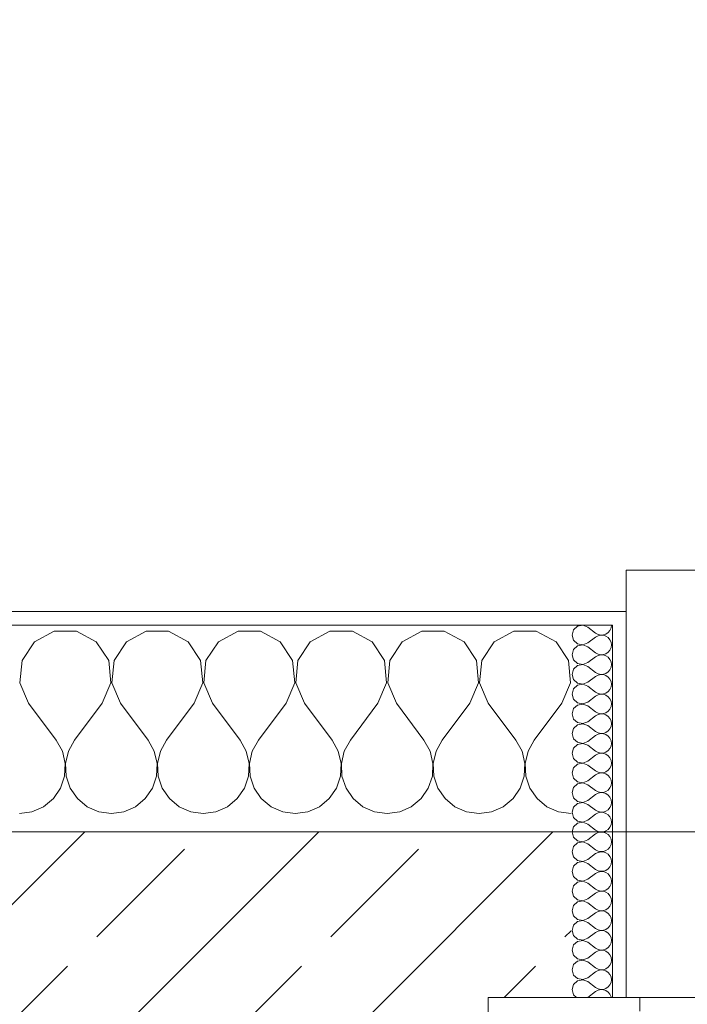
# Model space of a CAD drawing. Header units: metres. Extents: x -3.6 to 90.7, y -11.1 to 18.
# Tile 454 of 656: x 29.6 to 30.1, y 13.6 to 14.3. Entities that reach past the tile are written whole.
import ezdxf

# ---------------------------------------------------------------- set-up
doc = ezdxf.new("R2010")
doc.units = ezdxf.units.M
doc.header["$MEASUREMENT"] = 0
doc.linetypes.add('Strichlinie eng', pattern=[0.115, 0.075, -0.04])
for name, color, linetype in [('152 - Bemaßung_ Beschriftung.Ausbau', 7, 'Continuous'), ('603 - Struktur.Bodenplatte_ Decke Roh', 7, 'Continuous'), ('604 - Struktur.Wand Aussen', 7, 'Continuous')]:
    doc.layers.add(name, color=color, linetype=linetype)
doc.styles.add('ERSTELLTER_STIL_2', font='txt')
doc.dimstyles.new('ERSTELLTER_STIL__3', dxfattribs={"dimtxt": 0.1, "dimasz": 0.0532, "dimexe": 0.18, "dimexo": 0.0625, "dimgap": 0, "dimtad": 1, "dimtih": 1, "dimtoh": 1, "dimzin": 0, "dimdsep": 46, "dimtxsty": 'ERSTELLTER_STIL_2', "dimblk": 'ARROWHEAD_2', "dimblk1": 'ARROWHEAD_2', "dimblk2": 'ARROWHEAD_2', "dimcen": 0.09, "dimse1": 1, "dimse2": 1, "dimclrd": 7, "dimclre": 7, "dimclrt": 7, "dimazin": 0, "dimtfac": 1, "dimtdec": 4, "dimtmove": 0, "dimatfit": 3, "dimfxl": 1, "dimtolj": 1, "dimtzin": 0, "dimarcsym": 0})
pattern_1 = [(0, (0, 0), (0, 0.08660254), [0, -0.05]), (0, (0.025, 0.0433), (0, 0.08660254), [0, -0.05])]

# ---------------------------------------------------------------- blocks, each defined once
blk = doc.blocks.new('*X22')
at = {"layer": '604 - Struktur.Wand Aussen', "color": 7, "linetype": 'Continuous', "lineweight": 5}
for p, q in [((29.62521, 13.84066), (29.6109, 13.83299)), ((29.64145, 13.84066), (29.62521, 13.84066)), ((29.65576, 13.83299), (29.64145, 13.84066)), ((29.69188, 13.84066), (29.67757, 13.83299)), ((29.70812, 13.84066), (29.69188, 13.84066)), ((29.72243, 13.83299), (29.70812, 13.84066)), ((29.75855, 13.84066), (29.74424, 13.83299)), ((29.77479, 13.84066), (29.75855, 13.84066)), ((29.7891, 13.83299), (29.77479, 13.84066)), ((29.82521, 13.84066), (29.8109, 13.83299)), ((29.84145, 13.84066), (29.82521, 13.84066)), ((29.85576, 13.83299), (29.84145, 13.84066)), ((29.89188, 13.84066), (29.87757, 13.83299)), ((29.90812, 13.84066), (29.89188, 13.84066)), ((29.92243, 13.83299), (29.90812, 13.84066)), ((29.95855, 13.84066), (29.94424, 13.83299)), ((29.97479, 13.84066), (29.95855, 13.84066)), ((29.9891, 13.83299), (29.97479, 13.84066)), ((29.6109, 13.83299), (29.60192, 13.81947)), ((29.66475, 13.81947), (29.65576, 13.83299)), ((29.67757, 13.83299), (29.66858, 13.81947)), ((29.73142, 13.81947), (29.72243, 13.83299)), ((29.74424, 13.83299), (29.73525, 13.81947)), ((29.79808, 13.81947), (29.7891, 13.83299)), ((29.8109, 13.83299), (29.80192, 13.81947)), ((29.86475, 13.81947), (29.85576, 13.83299)), ((29.87757, 13.83299), (29.86858, 13.81947)), ((29.93142, 13.81947), (29.92243, 13.83299)), ((29.94424, 13.83299), (29.93525, 13.81947)), ((29.99808, 13.81947), (29.9891, 13.83299)), ((29.60192, 13.81947), (29.60038, 13.8033)), ((29.66629, 13.8033), (29.66475, 13.81947)), ((29.66858, 13.81947), (29.66705, 13.8033)), ((29.73295, 13.8033), (29.73142, 13.81947)), ((29.73525, 13.81947), (29.73371, 13.8033)), ((29.79962, 13.8033), (29.79808, 13.81947)), ((29.80192, 13.81947), (29.80038, 13.8033)), ((29.86629, 13.8033), (29.86475, 13.81947)), ((29.86858, 13.81947), (29.86705, 13.8033)), ((29.93295, 13.8033), (29.93142, 13.81947)), ((29.93525, 13.81947), (29.93371, 13.8033)), ((29.99962, 13.8033), (29.99808, 13.81947)), ((29.60038, 13.8033), (29.60667, 13.78833)), ((29.66, 13.78833), (29.66629, 13.8033)), ((29.66705, 13.8033), (29.67333, 13.78833)), ((29.72667, 13.78833), (29.73295, 13.8033)), ((29.73371, 13.8033), (29.74, 13.78833)), ((29.79333, 13.78833), (29.79962, 13.8033)), ((29.80038, 13.8033), (29.80667, 13.78833)), ((29.86, 13.78833), (29.86629, 13.8033)), ((29.86705, 13.8033), (29.87333, 13.78833)), ((29.92667, 13.78833), (29.93295, 13.8033)), ((29.93371, 13.8033), (29.94, 13.78833)), ((29.99333, 13.78833), (29.99962, 13.8033)), ((29.60667, 13.78833), (29.62667, 13.76167)), ((29.66, 13.78833), (29.64, 13.76167)), ((29.67333, 13.78833), (29.69333, 13.76167)), ((29.72667, 13.78833), (29.70667, 13.76167)), ((29.74, 13.78833), (29.76, 13.76167)), ((29.79333, 13.78833), (29.77333, 13.76167)), ((29.80667, 13.78833), (29.82667, 13.76167)), ((29.86, 13.78833), (29.84, 13.76167)), ((29.87333, 13.78833), (29.89333, 13.76167)), ((29.92667, 13.78833), (29.90667, 13.76167)), ((29.94, 13.78833), (29.96, 13.76167)), ((29.99333, 13.78833), (29.97333, 13.76167)), ((29.63112, 13.75362), (29.62667, 13.76167)), ((29.64, 13.76167), (29.63555, 13.75362)), ((29.69778, 13.75362), (29.69333, 13.76167)), ((29.70667, 13.76167), (29.70222, 13.75362)), ((29.76445, 13.75362), (29.76, 13.76167)), ((29.77333, 13.76167), (29.76888, 13.75362)), ((29.83112, 13.75362), (29.82667, 13.76167)), ((29.84, 13.76167), (29.83555, 13.75362)), ((29.89778, 13.75362), (29.89333, 13.76167)), ((29.90667, 13.76167), (29.90222, 13.75362)), ((29.96445, 13.75362), (29.96, 13.76167)), ((29.97333, 13.76167), (29.96888, 13.75362)), ((29.6332, 13.74466), (29.63112, 13.75362)), ((29.63555, 13.75362), (29.63347, 13.74466)), ((29.69987, 13.74466), (29.69778, 13.75362)), ((29.70222, 13.75362), (29.70013, 13.74466)), ((29.76653, 13.74466), (29.76445, 13.75362)), ((29.76888, 13.75362), (29.7668, 13.74466)), ((29.8332, 13.74466), (29.83112, 13.75362)), ((29.83555, 13.75362), (29.83347, 13.74466)), ((29.89987, 13.74466), (29.89778, 13.75362)), ((29.90222, 13.75362), (29.90013, 13.74466)), ((29.96653, 13.74466), (29.96445, 13.75362)), ((29.96888, 13.75362), (29.9668, 13.74466)), ((29.63275, 13.73547), (29.6332, 13.74466)), ((29.63347, 13.74466), (29.63391, 13.73547)), ((29.69942, 13.73547), (29.69987, 13.74466)), ((29.70013, 13.74466), (29.70058, 13.73547)), ((29.76609, 13.73547), (29.76653, 13.74466)), ((29.7668, 13.74466), (29.76725, 13.73547)), ((29.83275, 13.73547), (29.8332, 13.74466)), ((29.83347, 13.74466), (29.83391, 13.73547)), ((29.89942, 13.73547), (29.89987, 13.74466)), ((29.90013, 13.74466), (29.90058, 13.73547)), ((29.96609, 13.73547), (29.96653, 13.74466)), ((29.9668, 13.74466), (29.96725, 13.73547)), ((29.62981, 13.72676), (29.63275, 13.73547)), ((29.63391, 13.73547), (29.63685, 13.72676)), ((29.69648, 13.72676), (29.69942, 13.73547)), ((29.70058, 13.73547), (29.70352, 13.72676)), ((29.76315, 13.72676), (29.76609, 13.73547)), ((29.76725, 13.73547), (29.77019, 13.72676)), ((29.82981, 13.72676), (29.83275, 13.73547)), ((29.83391, 13.73547), (29.83685, 13.72676)), ((29.89648, 13.72676), (29.89942, 13.73547)), ((29.90058, 13.73547), (29.90352, 13.72676)), ((29.96315, 13.72676), (29.96609, 13.73547)), ((29.96725, 13.73547), (29.97019, 13.72676)), ((29.62461, 13.71918), (29.62981, 13.72676)), ((29.63685, 13.72676), (29.64206, 13.71918)), ((29.69127, 13.71918), (29.69648, 13.72676)), ((29.70352, 13.72676), (29.70873, 13.71918)), ((29.75794, 13.71918), (29.76315, 13.72676)), ((29.77019, 13.72676), (29.77539, 13.71918)), ((29.82461, 13.71918), (29.82981, 13.72676)), ((29.83685, 13.72676), (29.84206, 13.71918)), ((29.89127, 13.71918), (29.89648, 13.72676)), ((29.90352, 13.72676), (29.90873, 13.71918)), ((29.95794, 13.71918), (29.96315, 13.72676)), ((29.97019, 13.72676), (29.97539, 13.71918)), ((29.61752, 13.71331), (29.62461, 13.71918)), ((29.64206, 13.71918), (29.64914, 13.71331)), ((29.68419, 13.71331), (29.69127, 13.71918)), ((29.70873, 13.71918), (29.71581, 13.71331)), ((29.75086, 13.71331), (29.75794, 13.71918)), ((29.77539, 13.71918), (29.78248, 13.71331)), ((29.81752, 13.71331), (29.82461, 13.71918)), ((29.84206, 13.71918), (29.84914, 13.71331)), ((29.88419, 13.71331), (29.89127, 13.71918)), ((29.90873, 13.71918), (29.91581, 13.71331)), ((29.95086, 13.71331), (29.95794, 13.71918)), ((29.97539, 13.71918), (29.98248, 13.71331)), ((29.6, 13.70833), (29.60911, 13.7096)), ((29.60911, 13.7096), (29.61752, 13.71331)), ((29.64914, 13.71331), (29.65756, 13.7096)), ((29.65756, 13.7096), (29.66667, 13.70833)), ((29.66667, 13.70833), (29.67578, 13.7096)), ((29.67578, 13.7096), (29.68419, 13.71331)), ((29.71581, 13.71331), (29.72422, 13.7096)), ((29.72422, 13.7096), (29.73333, 13.70833)), ((29.73333, 13.70833), (29.74244, 13.7096)), ((29.74244, 13.7096), (29.75086, 13.71331)), ((29.78248, 13.71331), (29.79089, 13.7096)), ((29.79089, 13.7096), (29.8, 13.70833)), ((29.8, 13.70833), (29.80911, 13.7096)), ((29.80911, 13.7096), (29.81752, 13.71331)), ((29.84914, 13.71331), (29.85756, 13.7096)), ((29.85756, 13.7096), (29.86667, 13.70833)), ((29.86667, 13.70833), (29.87578, 13.7096)), ((29.87578, 13.7096), (29.88419, 13.71331)), ((29.91581, 13.71331), (29.92422, 13.7096)), ((29.92422, 13.7096), (29.93333, 13.70833)), ((29.93333, 13.70833), (29.94244, 13.7096)), ((29.94244, 13.7096), (29.95086, 13.71331)), ((29.98248, 13.71331), (29.99089, 13.7096)), ((29.99089, 13.7096), (30, 13.70833))]:
    blk.add_line(p, q, dxfattribs=at)
blk = doc.blocks.new('*X48')
at = {"layer": '604 - Struktur.Wand Aussen', "color": 7, "linetype": 'Continuous', "lineweight": 5}
for p, q in [((30.00466, 13.84425), (30.00178, 13.84161)), ((30.0085, 13.84497), (30.00466, 13.84425)), ((30.01214, 13.84357), (30.0085, 13.84497)), ((30.01214, 13.84357), (30.01786, 13.83929)), ((30.02822, 13.84124), (30.02901, 13.84305)), ((30.02901, 13.84305), (30.02929, 13.845)), ((30.00178, 13.84161), (30.00071, 13.83786)), ((30.00071, 13.83786), (30.00178, 13.8341)), ((30.01214, 13.83214), (30.01786, 13.83643)), ((30.01786, 13.83929), (30.01958, 13.83833)), ((30.01958, 13.83738), (30.01786, 13.83643)), ((30.01958, 13.83833), (30.0215, 13.83789)), ((30.0215, 13.83783), (30.01958, 13.83738)), ((30.0215, 13.83789), (30.02347, 13.83798)), ((30.02347, 13.83773), (30.0215, 13.83783)), ((30.02347, 13.83798), (30.02534, 13.83861)), ((30.02534, 13.8371), (30.02347, 13.83773)), ((30.02534, 13.83861), (30.02696, 13.83973)), ((30.02696, 13.83599), (30.02534, 13.8371)), ((30.02696, 13.83973), (30.02822, 13.84124)), ((30.02822, 13.83447), (30.02696, 13.83599)), ((30.00178, 13.8341), (30.00466, 13.83147)), ((30.00466, 13.82996), (30.00178, 13.82733)), ((30.00466, 13.83147), (30.0085, 13.83074)), ((30.0085, 13.83069), (30.00466, 13.82996)), ((30.0085, 13.83074), (30.01214, 13.83214)), ((30.01214, 13.82929), (30.0085, 13.83069)), ((30.01214, 13.82929), (30.01786, 13.825)), ((30.02901, 13.83267), (30.02822, 13.83447)), ((30.02822, 13.82696), (30.02901, 13.82876)), ((30.02929, 13.83071), (30.02901, 13.83267)), ((30.02901, 13.82876), (30.02929, 13.83071)), ((30.00178, 13.82733), (30.00071, 13.82357)), ((30.00071, 13.82357), (30.00178, 13.81982)), ((30.01214, 13.81786), (30.01786, 13.82214)), ((30.01786, 13.825), (30.01958, 13.82405)), ((30.01958, 13.8231), (30.01786, 13.82214)), ((30.01958, 13.82405), (30.0215, 13.8236)), ((30.0215, 13.82354), (30.01958, 13.8231)), ((30.0215, 13.8236), (30.02347, 13.8237)), ((30.02347, 13.82345), (30.0215, 13.82354)), ((30.02347, 13.8237), (30.02534, 13.82433)), ((30.02534, 13.82282), (30.02347, 13.82345)), ((30.02534, 13.82433), (30.02696, 13.82544)), ((30.02696, 13.8217), (30.02534, 13.82282)), ((30.02696, 13.82544), (30.02822, 13.82696)), ((30.02822, 13.82018), (30.02696, 13.8217)), ((30.00178, 13.81982), (30.00466, 13.81718)), ((30.00466, 13.81567), (30.00178, 13.81304)), ((30.00466, 13.81718), (30.0085, 13.81646)), ((30.0085, 13.8164), (30.00466, 13.81567)), ((30.0085, 13.81646), (30.01214, 13.81786)), ((30.01214, 13.815), (30.0085, 13.8164)), ((30.01214, 13.815), (30.01786, 13.81071)), ((30.02901, 13.81838), (30.02822, 13.82018)), ((30.02822, 13.81267), (30.02901, 13.81448)), ((30.02929, 13.81643), (30.02901, 13.81838)), ((30.02901, 13.81448), (30.02929, 13.81643)), ((30.00178, 13.81304), (30.00071, 13.80929)), ((30.00071, 13.80929), (30.00178, 13.80553)), ((30.01214, 13.80357), (30.01786, 13.80786)), ((30.01786, 13.81071), (30.01958, 13.80976)), ((30.01958, 13.80881), (30.01786, 13.80786)), ((30.01958, 13.80976), (30.0215, 13.80931)), ((30.0215, 13.80926), (30.01958, 13.80881)), ((30.0215, 13.80931), (30.02347, 13.80941)), ((30.02347, 13.80916), (30.0215, 13.80926)), ((30.02347, 13.80941), (30.02534, 13.81004)), ((30.02534, 13.80853), (30.02347, 13.80916)), ((30.02534, 13.81004), (30.02696, 13.81116)), ((30.02696, 13.80742), (30.02534, 13.80853)), ((30.02696, 13.81116), (30.02822, 13.81267)), ((30.02822, 13.8059), (30.02696, 13.80742)), ((30.00178, 13.80553), (30.00466, 13.8029)), ((30.00466, 13.80139), (30.00178, 13.79876)), ((30.00466, 13.8029), (30.0085, 13.80217)), ((30.0085, 13.80211), (30.00466, 13.80139)), ((30.0085, 13.80217), (30.01214, 13.80357)), ((30.01214, 13.80071), (30.0085, 13.80211)), ((30.01214, 13.80071), (30.01786, 13.79643)), ((30.02901, 13.80409), (30.02822, 13.8059)), ((30.02822, 13.79839), (30.02901, 13.80019)), ((30.02929, 13.80214), (30.02901, 13.80409)), ((30.02901, 13.80019), (30.02929, 13.80214)), ((30.00178, 13.79876), (30.00071, 13.795)), ((30.00071, 13.795), (30.00178, 13.79124)), ((30.01214, 13.78929), (30.01786, 13.79357)), ((30.01786, 13.79643), (30.01958, 13.79547)), ((30.01958, 13.79453), (30.01786, 13.79357)), ((30.01958, 13.79547), (30.0215, 13.79503)), ((30.0215, 13.79497), (30.01958, 13.79453)), ((30.0215, 13.79503), (30.02347, 13.79512)), ((30.02347, 13.79488), (30.0215, 13.79497)), ((30.02347, 13.79512), (30.02534, 13.79575)), ((30.02534, 13.79425), (30.02347, 13.79488)), ((30.02534, 13.79575), (30.02696, 13.79687)), ((30.02696, 13.79313), (30.02534, 13.79425)), ((30.02696, 13.79687), (30.02822, 13.79839)), ((30.02822, 13.79161), (30.02696, 13.79313)), ((30.00178, 13.79124), (30.00466, 13.78861)), ((30.00466, 13.7871), (30.00178, 13.78447)), ((30.00466, 13.78861), (30.0085, 13.78789)), ((30.0085, 13.78783), (30.00466, 13.7871)), ((30.0085, 13.78789), (30.01214, 13.78929)), ((30.01214, 13.78643), (30.0085, 13.78783)), ((30.01214, 13.78643), (30.01786, 13.78214)), ((30.02901, 13.78981), (30.02822, 13.79161)), ((30.02822, 13.7841), (30.02901, 13.78591)), ((30.02929, 13.78786), (30.02901, 13.78981)), ((30.02901, 13.78591), (30.02929, 13.78786)), ((30.00178, 13.78447), (30.00071, 13.78071)), ((30.00071, 13.78071), (30.00178, 13.77696)), ((30.01214, 13.775), (30.01786, 13.77929)), ((30.01786, 13.78214), (30.01958, 13.78119)), ((30.01958, 13.78024), (30.01786, 13.77929)), ((30.01958, 13.78119), (30.0215, 13.78074)), ((30.0215, 13.78069), (30.01958, 13.78024)), ((30.0215, 13.78074), (30.02347, 13.78084)), ((30.02347, 13.78059), (30.0215, 13.78069)), ((30.02347, 13.78084), (30.02534, 13.78147)), ((30.02534, 13.77996), (30.02347, 13.78059)), ((30.02534, 13.78147), (30.02696, 13.78258)), ((30.02696, 13.77884), (30.02534, 13.77996)), ((30.02696, 13.78258), (30.02822, 13.7841)), ((30.02822, 13.77733), (30.02696, 13.77884)), ((30.00178, 13.77696), (30.00466, 13.77433)), ((30.00466, 13.77282), (30.00178, 13.77018)), ((30.00466, 13.77433), (30.0085, 13.7736)), ((30.0085, 13.77354), (30.00466, 13.77282)), ((30.0085, 13.7736), (30.01214, 13.775)), ((30.01214, 13.77214), (30.0085, 13.77354)), ((30.01214, 13.77214), (30.01786, 13.76786)), ((30.02901, 13.77552), (30.02822, 13.77733)), ((30.02822, 13.76982), (30.02901, 13.77162)), ((30.02929, 13.77357), (30.02901, 13.77552)), ((30.02901, 13.77162), (30.02929, 13.77357)), ((30.00178, 13.77018), (30.00071, 13.76643)), ((30.00071, 13.76643), (30.00178, 13.76267)), ((30.01214, 13.76071), (30.01786, 13.765)), ((30.01786, 13.76786), (30.01958, 13.7669)), ((30.01958, 13.76595), (30.01786, 13.765)), ((30.01958, 13.7669), (30.0215, 13.76646)), ((30.0215, 13.7664), (30.01958, 13.76595)), ((30.0215, 13.76646), (30.02347, 13.76655)), ((30.02347, 13.7663), (30.0215, 13.7664)), ((30.02347, 13.76655), (30.02534, 13.76718)), ((30.02534, 13.76567), (30.02347, 13.7663)), ((30.02534, 13.76718), (30.02696, 13.7683)), ((30.02696, 13.76456), (30.02534, 13.76567)), ((30.02696, 13.7683), (30.02822, 13.76982)), ((30.02822, 13.76304), (30.02696, 13.76456)), ((30.00178, 13.76267), (30.00466, 13.76004)), ((30.00466, 13.75853), (30.00178, 13.7559)), ((30.00466, 13.76004), (30.0085, 13.75931)), ((30.0085, 13.75926), (30.00466, 13.75853)), ((30.0085, 13.75931), (30.01214, 13.76071)), ((30.01214, 13.75786), (30.0085, 13.75926)), ((30.01214, 13.75786), (30.01786, 13.75357)), ((30.02901, 13.76124), (30.02822, 13.76304)), ((30.02822, 13.75553), (30.02901, 13.75733)), ((30.02929, 13.75929), (30.02901, 13.76124)), ((30.02901, 13.75733), (30.02929, 13.75929)), ((30.00178, 13.7559), (30.00071, 13.75214)), ((30.00071, 13.75214), (30.00178, 13.74839)), ((30.01214, 13.74643), (30.01786, 13.75071)), ((30.01786, 13.75357), (30.01958, 13.75262)), ((30.01958, 13.75167), (30.01786, 13.75071)), ((30.01958, 13.75262), (30.0215, 13.75217)), ((30.0215, 13.75211), (30.01958, 13.75167)), ((30.0215, 13.75217), (30.02347, 13.75227)), ((30.02347, 13.75202), (30.0215, 13.75211)), ((30.02347, 13.75227), (30.02534, 13.7529)), ((30.02534, 13.75139), (30.02347, 13.75202)), ((30.02534, 13.7529), (30.02696, 13.75401)), ((30.02696, 13.75027), (30.02534, 13.75139)), ((30.02696, 13.75401), (30.02822, 13.75553)), ((30.02822, 13.74876), (30.02696, 13.75027)), ((30.00178, 13.74839), (30.00466, 13.74575)), ((30.00466, 13.74425), (30.00178, 13.74161)), ((30.00466, 13.74575), (30.0085, 13.74503)), ((30.0085, 13.74497), (30.00466, 13.74425)), ((30.0085, 13.74503), (30.01214, 13.74643)), ((30.01214, 13.74357), (30.0085, 13.74497)), ((30.01214, 13.74357), (30.01786, 13.73929)), ((30.02901, 13.74695), (30.02822, 13.74876)), ((30.02822, 13.74124), (30.02901, 13.74305)), ((30.02929, 13.745), (30.02901, 13.74695)), ((30.02901, 13.74305), (30.02929, 13.745)), ((30.00178, 13.74161), (30.00071, 13.73786)), ((30.00071, 13.73786), (30.00178, 13.7341)), ((30.01214, 13.73214), (30.01786, 13.73643)), ((30.01786, 13.73929), (30.01958, 13.73833)), ((30.01958, 13.73738), (30.01786, 13.73643)), ((30.01958, 13.73833), (30.0215, 13.73789)), ((30.0215, 13.73783), (30.01958, 13.73738)), ((30.0215, 13.73789), (30.02347, 13.73798)), ((30.02347, 13.73773), (30.0215, 13.73783)), ((30.02347, 13.73798), (30.02534, 13.73861)), ((30.02534, 13.7371), (30.02347, 13.73773)), ((30.02534, 13.73861), (30.02696, 13.73973)), ((30.02696, 13.73599), (30.02534, 13.7371)), ((30.02696, 13.73973), (30.02822, 13.74124)), ((30.02822, 13.73447), (30.02696, 13.73599)), ((30.00178, 13.7341), (30.00466, 13.73147)), ((30.00466, 13.72996), (30.00178, 13.72733)), ((30.00466, 13.73147), (30.0085, 13.73074)), ((30.0085, 13.73069), (30.00466, 13.72996)), ((30.0085, 13.73074), (30.01214, 13.73214)), ((30.01214, 13.72929), (30.0085, 13.73069)), ((30.01214, 13.72929), (30.01786, 13.725)), ((30.02901, 13.73267), (30.02822, 13.73447)), ((30.02822, 13.72696), (30.02901, 13.72876)), ((30.02929, 13.73071), (30.02901, 13.73267)), ((30.02901, 13.72876), (30.02929, 13.73071)), ((30.00178, 13.72733), (30.00071, 13.72357)), ((30.00071, 13.72357), (30.00178, 13.71982)), ((30.01214, 13.71786), (30.01786, 13.72214)), ((30.01786, 13.725), (30.01958, 13.72405)), ((30.01958, 13.7231), (30.01786, 13.72214)), ((30.01958, 13.72405), (30.0215, 13.7236)), ((30.0215, 13.72354), (30.01958, 13.7231)), ((30.0215, 13.7236), (30.02347, 13.7237)), ((30.02347, 13.72345), (30.0215, 13.72354)), ((30.02347, 13.7237), (30.02534, 13.72433)), ((30.02534, 13.72282), (30.02347, 13.72345)), ((30.02534, 13.72433), (30.02696, 13.72544)), ((30.02696, 13.7217), (30.02534, 13.72282)), ((30.02696, 13.72544), (30.02822, 13.72696)), ((30.02822, 13.72018), (30.02696, 13.7217)), ((30.00178, 13.71982), (30.00466, 13.71718)), ((30.00466, 13.71567), (30.00178, 13.71304)), ((30.00466, 13.71718), (30.0085, 13.71646)), ((30.0085, 13.7164), (30.00466, 13.71567)), ((30.0085, 13.71646), (30.01214, 13.71786)), ((30.01214, 13.715), (30.0085, 13.7164)), ((30.01214, 13.715), (30.01786, 13.71071)), ((30.02901, 13.71838), (30.02822, 13.72018)), ((30.02822, 13.71267), (30.02901, 13.71448)), ((30.02929, 13.71643), (30.02901, 13.71838)), ((30.02901, 13.71448), (30.02929, 13.71643)), ((30.00178, 13.71304), (30.00071, 13.70929)), ((30.00071, 13.70929), (30.00178, 13.70553)), ((30.01214, 13.70357), (30.01786, 13.70786)), ((30.01786, 13.71071), (30.01958, 13.70976)), ((30.01958, 13.70881), (30.01786, 13.70786)), ((30.01958, 13.70976), (30.0215, 13.70931)), ((30.0215, 13.70926), (30.01958, 13.70881)), ((30.0215, 13.70931), (30.02347, 13.70941)), ((30.02347, 13.70916), (30.0215, 13.70926)), ((30.02347, 13.70941), (30.02534, 13.71004)), ((30.02534, 13.70853), (30.02347, 13.70916)), ((30.02534, 13.71004), (30.02696, 13.71116)), ((30.02696, 13.70742), (30.02534, 13.70853)), ((30.02696, 13.71116), (30.02822, 13.71267)), ((30.02822, 13.7059), (30.02696, 13.70742)), ((30.00178, 13.70553), (30.00466, 13.7029)), ((30.00466, 13.70139), (30.00178, 13.69876)), ((30.00466, 13.7029), (30.0085, 13.70217)), ((30.0085, 13.70211), (30.00466, 13.70139)), ((30.0085, 13.70217), (30.01214, 13.70357)), ((30.01214, 13.70071), (30.0085, 13.70211)), ((30.01214, 13.70071), (30.01786, 13.69643)), ((30.02901, 13.70409), (30.02822, 13.7059)), ((30.02822, 13.69839), (30.02901, 13.70019)), ((30.02929, 13.70214), (30.02901, 13.70409)), ((30.02901, 13.70019), (30.02929, 13.70214)), ((30.00178, 13.69876), (30.00071, 13.695)), ((30.00071, 13.695), (30.00178, 13.69124)), ((30.01214, 13.68929), (30.01786, 13.69357)), ((30.01786, 13.69643), (30.01958, 13.69547)), ((30.01958, 13.69453), (30.01786, 13.69357)), ((30.01958, 13.69547), (30.0215, 13.69503)), ((30.0215, 13.69497), (30.01958, 13.69453)), ((30.0215, 13.69503), (30.02347, 13.69512)), ((30.02347, 13.69488), (30.0215, 13.69497)), ((30.02347, 13.69512), (30.02534, 13.69575)), ((30.02534, 13.69425), (30.02347, 13.69488)), ((30.02534, 13.69575), (30.02696, 13.69687)), ((30.02696, 13.69313), (30.02534, 13.69425)), ((30.02696, 13.69687), (30.02822, 13.69839)), ((30.02822, 13.69161), (30.02696, 13.69313)), ((30.00178, 13.69124), (30.00466, 13.68861)), ((30.00466, 13.6871), (30.00178, 13.68447)), ((30.00466, 13.68861), (30.0085, 13.68789)), ((30.0085, 13.68783), (30.00466, 13.6871)), ((30.0085, 13.68789), (30.01214, 13.68929)), ((30.01214, 13.68643), (30.0085, 13.68783)), ((30.01214, 13.68643), (30.01786, 13.68214)), ((30.02901, 13.68981), (30.02822, 13.69161)), ((30.02822, 13.6841), (30.02901, 13.68591)), ((30.02929, 13.68786), (30.02901, 13.68981)), ((30.02901, 13.68591), (30.02929, 13.68786)), ((30.00178, 13.68447), (30.00071, 13.68071)), ((30.00071, 13.68071), (30.00178, 13.67696)), ((30.01214, 13.675), (30.01786, 13.67929)), ((30.01786, 13.68214), (30.01958, 13.68119)), ((30.01958, 13.68024), (30.01786, 13.67929)), ((30.01958, 13.68119), (30.0215, 13.68074)), ((30.0215, 13.68069), (30.01958, 13.68024)), ((30.0215, 13.68074), (30.02347, 13.68084)), ((30.02347, 13.68059), (30.0215, 13.68069)), ((30.02347, 13.68084), (30.02534, 13.68147)), ((30.02534, 13.67996), (30.02347, 13.68059)), ((30.02534, 13.68147), (30.02696, 13.68258)), ((30.02696, 13.67884), (30.02534, 13.67996)), ((30.02696, 13.68258), (30.02822, 13.6841)), ((30.02822, 13.67733), (30.02696, 13.67884)), ((30.00178, 13.67696), (30.00466, 13.67433)), ((30.00466, 13.67282), (30.00178, 13.67018)), ((30.00466, 13.67433), (30.0085, 13.6736)), ((30.0085, 13.67354), (30.00466, 13.67282)), ((30.0085, 13.6736), (30.01214, 13.675)), ((30.01214, 13.67214), (30.0085, 13.67354)), ((30.01214, 13.67214), (30.01786, 13.66786)), ((30.02901, 13.67552), (30.02822, 13.67733)), ((30.02822, 13.66982), (30.02901, 13.67162)), ((30.02929, 13.67357), (30.02901, 13.67552)), ((30.02901, 13.67162), (30.02929, 13.67357)), ((30.00178, 13.67018), (30.00071, 13.66643)), ((30.00071, 13.66643), (30.00178, 13.66267)), ((30.01214, 13.66071), (30.01786, 13.665)), ((30.01786, 13.66786), (30.01958, 13.6669)), ((30.01958, 13.66595), (30.01786, 13.665)), ((30.01958, 13.6669), (30.0215, 13.66646)), ((30.0215, 13.6664), (30.01958, 13.66595)), ((30.0215, 13.66646), (30.02347, 13.66655)), ((30.02347, 13.6663), (30.0215, 13.6664)), ((30.02347, 13.66655), (30.02534, 13.66718)), ((30.02534, 13.66567), (30.02347, 13.6663)), ((30.02534, 13.66718), (30.02696, 13.6683)), ((30.02696, 13.66456), (30.02534, 13.66567)), ((30.02696, 13.6683), (30.02822, 13.66982)), ((30.02822, 13.66304), (30.02696, 13.66456)), ((30.00178, 13.66267), (30.00466, 13.66004)), ((30.00466, 13.65853), (30.00178, 13.6559)), ((30.00466, 13.66004), (30.0085, 13.65931)), ((30.0085, 13.65926), (30.00466, 13.65853)), ((30.0085, 13.65931), (30.01214, 13.66071)), ((30.01214, 13.65786), (30.0085, 13.65926)), ((30.01214, 13.65786), (30.01786, 13.65357)), ((30.02901, 13.66124), (30.02822, 13.66304)), ((30.02822, 13.65553), (30.02901, 13.65733)), ((30.02929, 13.65929), (30.02901, 13.66124)), ((30.02901, 13.65733), (30.02929, 13.65929)), ((30.00178, 13.6559), (30.00071, 13.65214)), ((30.00071, 13.65214), (30.00178, 13.64839)), ((30.01214, 13.64643), (30.01786, 13.65071)), ((30.01786, 13.65357), (30.01958, 13.65262)), ((30.01958, 13.65167), (30.01786, 13.65071)), ((30.01958, 13.65262), (30.0215, 13.65217)), ((30.0215, 13.65211), (30.01958, 13.65167)), ((30.0215, 13.65217), (30.02347, 13.65227)), ((30.02347, 13.65202), (30.0215, 13.65211)), ((30.02347, 13.65227), (30.02534, 13.6529)), ((30.02534, 13.65139), (30.02347, 13.65202)), ((30.02534, 13.6529), (30.02696, 13.65401)), ((30.02696, 13.65027), (30.02534, 13.65139)), ((30.02696, 13.65401), (30.02822, 13.65553)), ((30.02822, 13.64876), (30.02696, 13.65027)), ((30.00178, 13.64839), (30.00466, 13.64575)), ((30.00466, 13.64425), (30.00178, 13.64161)), ((30.00466, 13.64575), (30.0085, 13.64503)), ((30.0085, 13.64497), (30.00466, 13.64425)), ((30.0085, 13.64503), (30.01214, 13.64643)), ((30.01214, 13.64357), (30.0085, 13.64497)), ((30.01214, 13.64357), (30.01786, 13.63929)), ((30.02901, 13.64695), (30.02822, 13.64876)), ((30.02822, 13.64124), (30.02901, 13.64305)), ((30.02929, 13.645), (30.02901, 13.64695)), ((30.02901, 13.64305), (30.02929, 13.645)), ((30.00178, 13.64161), (30.00071, 13.63786)), ((30.00071, 13.63786), (30.00178, 13.6341)), ((30.01214, 13.63214), (30.01786, 13.63643)), ((30.01786, 13.63929), (30.01958, 13.63833)), ((30.01958, 13.63738), (30.01786, 13.63643)), ((30.01958, 13.63833), (30.0215, 13.63789)), ((30.0215, 13.63783), (30.01958, 13.63738)), ((30.0215, 13.63789), (30.02347, 13.63798)), ((30.02347, 13.63773), (30.0215, 13.63783)), ((30.02347, 13.63798), (30.02534, 13.63861)), ((30.02534, 13.6371), (30.02347, 13.63773)), ((30.02534, 13.63861), (30.02696, 13.63973)), ((30.02696, 13.63599), (30.02534, 13.6371)), ((30.02696, 13.63973), (30.02822, 13.64124)), ((30.02822, 13.63447), (30.02696, 13.63599)), ((30.00178, 13.6341), (30.00466, 13.63147)), ((30.00466, 13.62996), (30.00178, 13.62733)), ((30.00466, 13.63147), (30.0085, 13.63074)), ((30.0085, 13.63069), (30.00466, 13.62996)), ((30.0085, 13.63074), (30.01214, 13.63214)), ((30.01214, 13.62929), (30.0085, 13.63069)), ((30.01214, 13.62929), (30.01786, 13.625)), ((30.02901, 13.63267), (30.02822, 13.63447)), ((30.02822, 13.62696), (30.02901, 13.62876)), ((30.02929, 13.63071), (30.02901, 13.63267)), ((30.02901, 13.62876), (30.02929, 13.63071)), ((30.00178, 13.62733), (30.00071, 13.62357)), ((30.00071, 13.62357), (30.00178, 13.61982)), ((30.01214, 13.61786), (30.01786, 13.62214)), ((30.01786, 13.625), (30.01958, 13.62405)), ((30.01958, 13.6231), (30.01786, 13.62214)), ((30.01958, 13.62405), (30.0215, 13.6236)), ((30.0215, 13.62354), (30.01958, 13.6231)), ((30.0215, 13.6236), (30.02347, 13.6237)), ((30.02347, 13.62345), (30.0215, 13.62354)), ((30.02347, 13.6237), (30.02534, 13.62433)), ((30.02534, 13.62282), (30.02347, 13.62345)), ((30.02534, 13.62433), (30.02696, 13.62544)), ((30.02696, 13.6217), (30.02534, 13.62282)), ((30.02696, 13.62544), (30.02822, 13.62696)), ((30.02822, 13.62018), (30.02696, 13.6217)), ((30.00178, 13.61982), (30.00466, 13.61718)), ((30.00466, 13.61567), (30.00178, 13.61304)), ((30.00466, 13.61718), (30.0085, 13.61646)), ((30.0085, 13.6164), (30.00466, 13.61567)), ((30.0085, 13.61646), (30.01214, 13.61786)), ((30.01214, 13.615), (30.0085, 13.6164)), ((30.01214, 13.615), (30.01786, 13.61071)), ((30.02901, 13.61838), (30.02822, 13.62018)), ((30.02822, 13.61267), (30.02901, 13.61448)), ((30.02929, 13.61643), (30.02901, 13.61838)), ((30.02901, 13.61448), (30.02929, 13.61643)), ((30.00178, 13.61304), (30.00071, 13.60929)), ((30.00071, 13.60929), (30.00178, 13.60553)), ((30.01214, 13.60357), (30.01786, 13.60786)), ((30.01786, 13.61071), (30.01958, 13.60976)), ((30.01958, 13.60881), (30.01786, 13.60786)), ((30.01958, 13.60976), (30.0215, 13.60931)), ((30.0215, 13.60926), (30.01958, 13.60881)), ((30.0215, 13.60931), (30.02347, 13.60941)), ((30.02347, 13.60916), (30.0215, 13.60926)), ((30.02347, 13.60941), (30.02534, 13.61004)), ((30.02534, 13.60853), (30.02347, 13.60916)), ((30.02534, 13.61004), (30.02696, 13.61116)), ((30.02696, 13.60742), (30.02534, 13.60853)), ((30.02696, 13.61116), (30.02822, 13.61267)), ((30.02822, 13.6059), (30.02696, 13.60742)), ((30.00178, 13.60553), (30.00466, 13.6029)), ((30.00466, 13.60139), (30.00178, 13.59876)), ((30.00466, 13.6029), (30.0085, 13.60217)), ((30.0085, 13.60211), (30.00466, 13.60139)), ((30.0085, 13.60217), (30.01214, 13.60357)), ((30.01214, 13.60071), (30.0085, 13.60211)), ((30.01214, 13.60071), (30.01786, 13.59643)), ((30.02901, 13.60409), (30.02822, 13.6059)), ((30.02822, 13.59839), (30.02901, 13.60019)), ((30.02929, 13.60214), (30.02901, 13.60409)), ((30.02901, 13.60019), (30.02929, 13.60214)), ((30.00178, 13.59876), (30.00071, 13.595)), ((30.00071, 13.595), (30.00178, 13.59124)), ((30.01214, 13.58929), (30.01786, 13.59357)), ((30.01786, 13.59643), (30.01958, 13.59547)), ((30.01958, 13.59453), (30.01786, 13.59357)), ((30.01958, 13.59547), (30.0215, 13.59503)), ((30.0215, 13.59497), (30.01958, 13.59453)), ((30.0215, 13.59503), (30.02347, 13.59512)), ((30.02347, 13.59488), (30.0215, 13.59497)), ((30.02347, 13.59512), (30.02534, 13.59575)), ((30.02534, 13.59425), (30.02347, 13.59488)), ((30.02534, 13.59575), (30.02696, 13.59687)), ((30.02696, 13.59313), (30.02534, 13.59425)), ((30.02696, 13.59687), (30.02822, 13.59839)), ((30.02822, 13.59161), (30.02696, 13.59313)), ((30.00178, 13.59124), (30.00466, 13.58861)), ((30.00466, 13.5871), (30.00178, 13.58447)), ((30.00466, 13.58861), (30.0085, 13.58789)), ((30.0085, 13.58783), (30.00466, 13.5871)), ((30.0085, 13.58789), (30.01214, 13.58929)), ((30.01214, 13.58643), (30.0085, 13.58783)), ((30.01214, 13.58643), (30.01786, 13.58214)), ((30.02901, 13.58981), (30.02822, 13.59161)), ((30.02822, 13.5841), (30.02901, 13.58591)), ((30.02929, 13.58786), (30.02901, 13.58981)), ((30.02901, 13.58591), (30.02929, 13.58786)), ((30.00178, 13.58447), (30.00071, 13.58071)), ((30.00071, 13.58071), (30.00178, 13.57696)), ((30.01214, 13.575), (30.01786, 13.57929)), ((30.01786, 13.58214), (30.01958, 13.58119)), ((30.01958, 13.58024), (30.01786, 13.57929)), ((30.01958, 13.58119), (30.0215, 13.58074)), ((30.0215, 13.58069), (30.01958, 13.58024)), ((30.0215, 13.58074), (30.02347, 13.58084)), ((30.02347, 13.58059), (30.0215, 13.58069)), ((30.02347, 13.58084), (30.02534, 13.58147)), ((30.02534, 13.57996), (30.02347, 13.58059)), ((30.02534, 13.58147), (30.02696, 13.58258)), ((30.02696, 13.57884), (30.02534, 13.57996)), ((30.02696, 13.58258), (30.02822, 13.5841)), ((30.02822, 13.57733), (30.02696, 13.57884)), ((30.00178, 13.57696), (30.00392, 13.575)), ((30.02901, 13.57552), (30.02822, 13.57733)), ((30.02909, 13.575), (30.02901, 13.57552))]:
    blk.add_line(p, q, dxfattribs=at)
blk = doc.blocks.new('*D228')
at = {"layer": '152 - Bemaßung_ Beschriftung.Ausbau', "color": 7, "linetype": 'Continuous', "lineweight": 5}
for p, q in [((28.74, 14.8025), (28.74, 14.9075)), ((29.94, 14.8025), (29.94, 14.9075)), ((28.76021, 14.89), (28.71979, 14.82)), ((29.96021, 14.89), (29.91979, 14.82)), ((28.74, 14.855), (29.94, 14.855))]:
    blk.add_line(p, q, dxfattribs=at)
at = {"layer": '152 - Bemaßung_ Beschriftung.Ausbau', "color": 7, "lineweight": 5, "insert": (29.20697, 14.875), "char_height": 0.1, "attachment_point": 7, "style": 'ERSTELLTER_STIL_2'}
blk.add_mtext('\\A1;{\\pql;\\fArial|b0|i0|c0|p38;1,20}', dxfattribs=at)
blk = doc.blocks.new('ARROWHEAD_2')
at = {"color": 0, "linetype": 'Continuous', "lineweight": 0}
for p, q in [((-0.378, -0.655), (0.378, 0.655)), ((0, 0), (-1, 0))]:
    blk.add_line(p, q, dxfattribs=at)
blk = doc.blocks.new('*D229')
at = {"layer": '152 - Bemaßung_ Beschriftung.Ausbau', "color": 7, "linetype": 'Continuous', "lineweight": 5}
for p, q in [((29.94, 14.8025), (29.94, 14.9075)), ((32.34, 14.8025), (32.34, 14.9075)), ((29.96021, 14.89), (29.91979, 14.82)), ((32.36021, 14.89), (32.31979, 14.82)), ((29.94, 14.855), (32.34, 14.855))]:
    blk.add_line(p, q, dxfattribs=at)
at = {"layer": '152 - Bemaßung_ Beschriftung.Ausbau', "color": 7, "lineweight": 5, "char_height": 0.1, "attachment_point": 7, "style": 'ERSTELLTER_STIL_2'}
for s, insert in [('\\A1;{\\pql;\\fArial|b0|i0|c0|p38;2,40}', (31.00697, 14.875)), ('\\A1;{\\pql;\\fArial|b0|i0|c0|p38;2,01}', (31.00697, 14.735))]:
    blk.add_mtext(s, dxfattribs=dict(at, insert=insert))
blk = doc.blocks.new('*D266')
at = {"layer": '152 - Bemaßung_ Beschriftung.Ausbau', "color": 7, "linetype": 'Continuous', "lineweight": 5}
for p, q in [((29.39997, 15.3025), (29.39997, 15.4075)), ((32.84997, 15.3025), (32.84997, 15.4075)), ((29.42018, 15.39), (29.37977, 15.32)), ((32.87018, 15.39), (32.82977, 15.32)), ((29.39997, 15.355), (32.84997, 15.355))]:
    blk.add_line(p, q, dxfattribs=at)
at = {"layer": '152 - Bemaßung_ Beschriftung.Ausbau', "color": 7, "lineweight": 5, "char_height": 0.1, "attachment_point": 7, "style": 'ERSTELLTER_STIL_2'}
for s, insert in [('\\A1;{\\pql;\\fArial|b0|i0|c0|p38;3,45}', (30.91606, 15.375)), ('\\A1;{\\pql;\\fArial|b0|i0|c0|p38;15}', (32.67797, 15.375))]:
    blk.add_mtext(s, dxfattribs=dict(at, insert=insert))
blk = doc.blocks.new('*D305')
at = {"layer": '152 - Bemaßung_ Beschriftung.Ausbau', "color": 7, "linetype": 'Continuous', "lineweight": 5}
for p, q in [((29.47999, 15.8025), (29.47999, 15.9075)), ((32.77999, 15.8025), (32.77999, 15.9075)), ((29.5002, 15.89), (29.45978, 15.82)), ((32.8002, 15.89), (32.75978, 15.82)), ((29.47999, 15.855), (32.77999, 15.855))]:
    blk.add_line(p, q, dxfattribs=at)
at = {"layer": '152 - Bemaßung_ Beschriftung.Ausbau', "color": 7, "lineweight": 5, "insert": (30.99696, 15.875), "char_height": 0.1, "attachment_point": 7, "style": 'ERSTELLTER_STIL_2'}
blk.add_mtext('\\A1;{\\pql;\\fArial|b0|i0|c0|p38;3,30}', dxfattribs=at)

msp = doc.modelspace()

# ---------------------------------------------------------------- hatches: boundary and pattern name
at = {"layer": '604 - Struktur.Wand Aussen', "linetype": 'Continuous', "lineweight": 0, "true_color": 0x000000}
h = msp.add_hatch(dxfattribs=at)
h.set_pattern_fill('Verputz_0001', color=18, style=0, pattern_type=2)
h.set_pattern_definition(pattern_1)
h.paths.add_polyline_path([(28.65, 13.855), (28.65, 13.845), (30.03, 13.845), (30.03, 13.855)])
h = msp.add_hatch(dxfattribs=at)
h.set_pattern_fill('Verputz_0001', color=18, style=0, pattern_type=2)
h.set_pattern_definition(pattern_1)
h.paths.add_polyline_path([(30.03, 13.855), (30.03, 13.575), (30.04, 13.575), (30.04, 13.855)])
h = msp.add_hatch(dxfattribs=at)
h.set_pattern_fill('Beton__Stahlbeton_0001', color=18, style=0, pattern_type=2)
h.set_pattern_definition([(45, (0, 0), (-0.0848528, 0.0848528), []), (45, (-0.04243, 0.04243), (-0.0848528, 0.0848528), [0.09, -0.03])])
h.paths.add_polyline_path([(28.68, 13.695), (28.68, 13.575), (28.74, 13.575), (28.74, 13.505), (28.74, 13.455), (29.94, 13.455), (29.94, 13.505), (29.94, 13.575), (30, 13.575), (30, 13.695)])

# ---------------------------------------------------------------- linework, layer by layer
at = {"layer": '603 - Struktur.Bodenplatte_ Decke Roh', "color": 7, "linetype": 'Continuous', "lineweight": 18, "flags": 128}
msp.add_lwpolyline([(-0.015, 0.005), (62.27503, 0.005), (62.27503, 13.695), (50.77999, 13.695), (50.77999, 13.455), (50.77999, 12.99998), (50.84002, 12.99998), (50.84002, 8.58498), (49.03003, 8.58498), (49.03003, 8.72498), (47.41002, 8.72498), (47.41002, 12.99998), (47.47999, 12.99998), (47.47999, 13.455), (47.47999, 13.695), (14.77999, 13.695)], dxfattribs=at)
at = {"layer": '604 - Struktur.Wand Aussen', "color": 7, "linetype": 'Continuous', "lineweight": 9}
for p, q in [((32.24, 13.885), (30.04, 13.885)), ((30.04, 13.885), (30.04, 13.855))]:
    msp.add_line(p, q, dxfattribs=at)
at = {"layer": '604 - Struktur.Wand Aussen', "color": 7, "linetype": 'Continuous', "lineweight": 5}
for p, q in [((30.03, 13.855), (30.04, 13.855)), ((30.04, 13.855), (30.04, 13.845)), ((30.04, 13.855), (30.04, 13.845)), ((30, 13.845), (28.68, 13.845)), ((30, 13.845), (30.03, 13.845)), ((30.03, 13.575), (30.03, 13.845)), ((30.03, 13.845), (30.03, 13.575)), ((30.04, 13.845), (30.04, 13.705)), ((30.04, 13.845), (30.04, 13.705)), ((30.04, 13.705), (30.04, 13.695)), ((30.04, 13.705), (30.04, 13.695)), ((30.04, 13.695), (30.04, 13.575)), ((30.04, 13.695), (30.04, 13.575)), ((30, 13.575), (30.03, 13.575)), ((30, 13.575), (30.03, 13.575)), ((30, 13.575), (30.03, 13.575)), ((30.03, 13.575), (30.04, 13.575)), ((30.03, 13.575), (30.04, 13.575)), ((30.03, 13.575), (30.04, 13.575))]:
    msp.add_line(p, q, dxfattribs=at)
at = {"layer": '604 - Struktur.Wand Aussen', "color": 7, "linetype": 'Strichlinie eng', "lineweight": 9}
msp.add_line((32.24, 13.855), (30.04, 13.855), dxfattribs=at)
at = {"layer": '604 - Struktur.Wand Aussen', "color": 7, "linetype": 'Continuous', "lineweight": 13}
for p, q in [((30, 13.695), (28.68, 13.695)), ((30, 13.575), (29.94, 13.575)), ((29.94, 13.575), (29.94, 13.505)), ((29.94, 13.575), (30.05, 13.575)), ((29.94, 13.575), (29.94, 13.505)), ((29.94, 13.575), (29.94, 13.505)), ((30, 13.575), (29.94, 13.575)), ((30, 13.575), (29.94, 13.575)), ((30.05, 13.575), (30.6, 13.575)), ((30.05, 13.575), (30.05, 13.565))]:
    msp.add_line(p, q, dxfattribs=at)
at = {"layer": '604 - Struktur.Wand Aussen', "color": 7, "linetype": 'Continuous', "lineweight": 5, "flags": 128}
msp.add_lwpolyline([(30.03, 13.855), (28.65, 13.855)], dxfattribs=at)

# ---------------------------------------------------------------- block references
at = {"layer": '604 - Struktur.Wand Aussen', "color": 7, "lineweight": 18}
for name in ['*X48', '*X22']:
    msp.add_blockref(name, (0, 0), dxfattribs=at)

# ---------------------------------------------------------------- dimensions: what is measured, and where the dimension line sits
at = {"layer": '152 - Bemaßung_ Beschriftung.Ausbau', "color": 7, "linetype": 'Continuous', "lineweight": 5}
for base, p1, p2, picture, middle in [((32.77999, 15.855), (29.47999, 12.99998), (32.77999, 12.99998), '*D305', (31.12684, 15.925)), ((32.84997, 15.355), (29.39997, 10.60999), (32.84997, 10.74998), '*D266', (31.04594, 15.425)), ((29.94, 14.855), (28.74, 13.575), (29.94, 13.575), '*D228', (29.33685, 14.925)), ((32.34, 14.855), (29.94, 13.575), (32.34, 13.575), '*D229', (31.13685, 14.925))]:
    dim = msp.add_linear_dim(base=base, p1=p1, p2=p2, dimstyle='ERSTELLTER_STIL__3', dxfattribs=at)
    dim.commit()
    dim.dimension.update_dxf_attribs({"geometry": picture, "text_midpoint": middle, "dimtype": 160})

doc.saveas('drawing.dxf')
